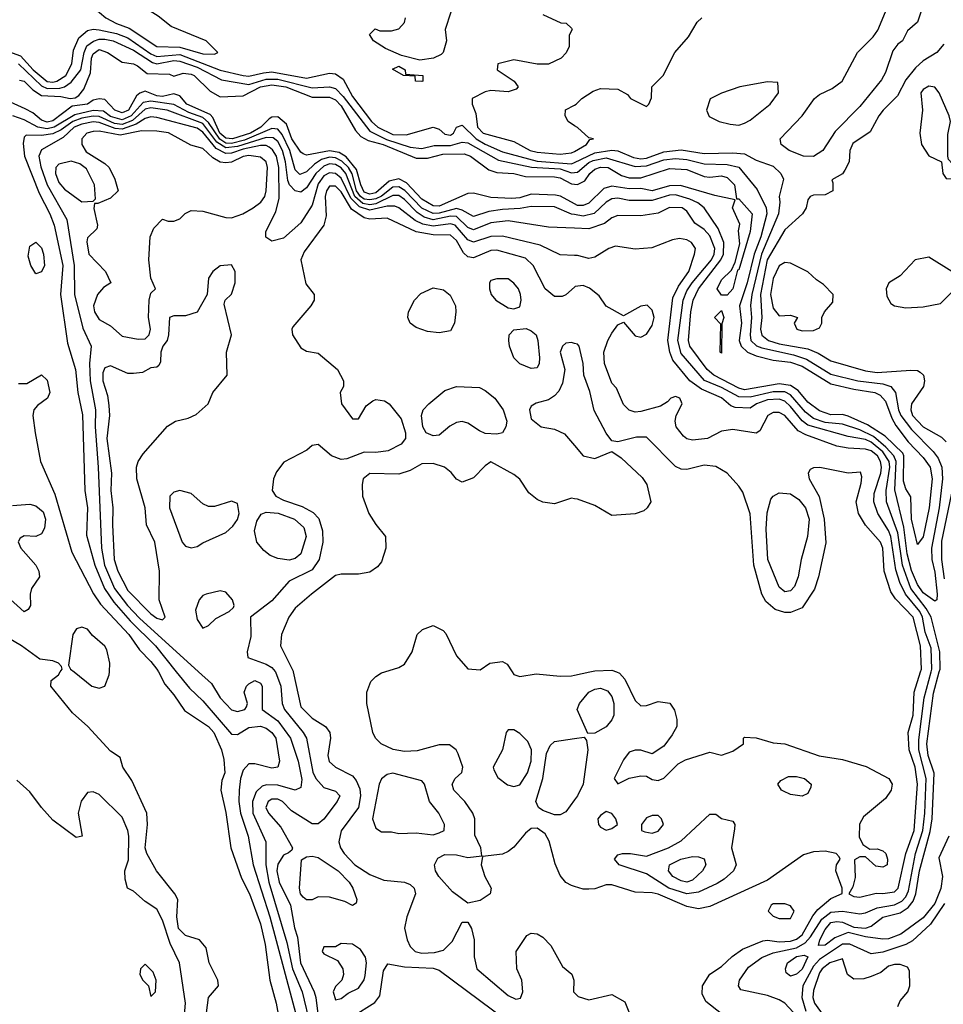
# Model space of a CAD drawing. Header units: inches. Extents: x 2380053 to 2584298, y 380219 to 546618.
# Tile 753 of 788: x 2558074 to 2561280, y 478846 to 482263. Entities that reach past the tile are written whole.
import ezdxf

# ---------------------------------------------------------------- set-up
doc = ezdxf.new("R2010")
doc.units = ezdxf.units.IN
doc.header["$MEASUREMENT"] = 0
for name, color, linetype in [('C5457', 7, 'Continuous'), ('C5458', 7, 'Continuous'), ('C5467', 7, 'Continuous'), ('C5468', 7, 'Continuous')]:
    doc.layers.add(name, color=color, linetype=linetype)

msp = doc.modelspace()

# ---------------------------------------------------------------- linework, layer by layer
at = {"layer": 'C5457', "color": 2}
for points, elevation in [([(2558719.3, 478790), (2558729.5, 478870.5), (2558764, 478910), (2558762.7, 478930), (2558732.3, 478990), (2558722, 479042), (2558698, 479070), (2558650, 479085.6), (2558626, 479110), (2558619.7, 479150), (2558623.7, 479210), (2558613.2, 479230), (2558549.6, 479310), (2558516.2, 479370), (2558509.7, 479390), (2558517.6, 479470), (2558515.6, 479510), (2558463.6, 479623.6), (2558432.3, 479670), (2558422.7, 479702.7), (2558390, 479725.2), (2558311, 479811), (2558257.7, 479857.7), (2558182, 479950), (2558184, 479970), (2558208.7, 479990), (2558215.3, 480000)], 10), ([(2558263.6, 480000), (2558324.7, 479950), (2558350, 479944), (2558370, 479951), (2558385.1, 479990), (2558385.7, 480000)], 10), ([(2558555.7, 480000), (2558578, 479958), (2558610, 479920.5), (2558646.4, 479866.4), (2558730, 479810.3), (2558748.7, 479790), (2558774.9, 479730), (2558783.5, 479696.5), (2558786, 479650), (2558776.3, 479623.7), (2558772.7, 479590), (2558790, 479512), (2558807.7, 479390), (2558844.4, 479284.4), (2558871.7, 479230), (2558910, 479126), (2558926.4, 479053.6), (2558943, 478930), (2558964.4, 478850), (2558981.1, 478761.1)], 10), ([(2558617.8, 480000), (2558663.4, 479943.4), (2558710, 479899.3), (2558810, 479784), (2558830, 479782.8), (2558870, 479807), (2558910, 479811.5), (2558930, 479804.6), (2558950, 479790.3), (2558963.1, 479770), (2558976.4, 479690), (2558970.7, 479670), (2558950, 479665.6), (2558890, 479680.5), (2558870, 479680.7), (2558850, 479659.3), (2558840.9, 479630), (2558836, 479590), (2558835.3, 479550), (2558840.8, 479510), (2558867.4, 479430), (2558884.9, 479330), (2558942.7, 479150), (2559044.7, 478770)], 14), ([(2558695.1, 480000), (2558739.6, 479959.6), (2558770.6, 479910), (2558810, 479868.2), (2558830, 479863), (2558855.3, 479870), (2558861.2, 479878.8), (2558865.2, 479890), (2558853.2, 479930), (2558861.2, 479950), (2558870, 479958.8), (2558890.4, 479970.3), (2558910, 479961), (2558916.3, 479950), (2558916, 479870), (2558970.3, 479830), (2559014, 479770), (2559041.5, 479690), (2559053.1, 479626.9), (2559050, 479599), (2559030.4, 479589.6), (2558970, 479606.6), (2558931.4, 479608.6), (2558916.3, 479603.7), (2558895.6, 479584.4), (2558882.4, 479550), (2558883.9, 479510), (2558928.8, 479410), (2558929.2, 479330), (2558939.3, 479270), (2559001.2, 479061.3), (2559021.4, 478970), (2559055, 478890), (2559083.8, 478770)], 18), ([(2558962.2, 480000), (2558981.3, 479950), (2558984.9, 479890), (2558993.1, 479870), (2559058.7, 479790), (2559070.3, 479770), (2559092.3, 479652.3), (2559102.3, 479630), (2559130, 479599.3), (2559170, 479586), (2559186, 479570), (2559176, 479550), (2559130, 479489.3), (2559110, 479472.7), (2559090, 479472.7), (2559017.6, 479517.6), (2558986, 479550), (2558970, 479558.7), (2558950, 479558.7), (2558936.3, 479550), (2558928.8, 479530), (2558938, 479510), (2558981.3, 479461.3), (2559021, 479390), (2559018.8, 479381.2), (2559007.9, 479372.1), (2558990, 479364.5), (2558970, 479333.2), (2558967.3, 479310), (2558975.3, 479270), (2559014, 479190), (2559028.7, 479111.3), (2559039.2, 479079.2), (2559049.3, 478990), (2559096.1, 478890), (2559102.4, 478870), (2559110, 478804)], 22), ([(2559023.8, 480000), (2559050, 479878.8), (2559090, 479839.3), (2559136, 479810), (2559150.8, 479790), (2559153.4, 479770), (2559143.8, 479710), (2559148.7, 479688.7), (2559171, 479670), (2559230, 479639.3), (2559242.8, 479622.7), (2559254.7, 479594.7), (2559257.8, 479570), (2559250.2, 479529.8), (2559190, 479448.7), (2559182.4, 479410), (2559188, 479390), (2559200.5, 479370), (2559238, 479330), (2559290, 479296.4), (2559337.7, 479277.7), (2559410.3, 479270.3), (2559430, 479262), (2559444, 479250), (2559448, 479230), (2559417.6, 479150), (2559410.5, 479110.5), (2559419.1, 479070), (2559430, 479046.8), (2559446.8, 479030), (2559470, 479024.2), (2559513.6, 479026.4), (2559545.4, 479034.6), (2559575.2, 479064.8), (2559610, 479131.3), (2559630, 479132), (2559642.8, 479110), (2559651.3, 479070), (2559651.2, 479011.1), (2559661, 478970), (2559770, 478877.3), (2559796, 478864), (2559812, 478868), (2559821.2, 478890), (2559817.2, 478930), (2559799.3, 478970), (2559797.2, 479030), (2559834.8, 479085.2), (2559850, 479093.4), (2559870, 479090.6), (2559890, 479079.1), (2559918, 479050), (2559958, 478978), (2559991.3, 478951.3), (2559998, 478930), (2559996, 478890), (2560000, 478886.1)], 26), ([(2560000, 479255.2), (2559990, 479258.4), (2559969.7, 479269.7), (2559950, 479293.2), (2559933.4, 479333.4), (2559912.6, 479412.6), (2559898.4, 479438.4), (2559870, 479457.6), (2559850, 479457), (2559830, 479440.9), (2559790, 479391.8), (2559770, 479376.2), (2559750, 479367.6), (2559681, 479359), (2559676.3, 479330), (2559688.4, 479290), (2559710.7, 479250), (2559706.8, 479230), (2559672.8, 479207.2), (2559630, 479197.2), (2559576.9, 479236.9), (2559529.6, 479289.6), (2559518, 479310), (2559514.5, 479330), (2559525.9, 479354.1), (2559550, 479366.7), (2559590, 479365.7), (2559630, 479356.4), (2559678, 479362), (2559675.1, 479390), (2559653.6, 479433.6), (2559653.6, 479490), (2559647, 479510), (2559619.5, 479550), (2559580.9, 479590), (2559575.1, 479610), (2559586, 479630), (2559609.5, 479650.5), (2559612, 479670), (2559596.1, 479716.1), (2559589.6, 479729.6), (2559566.6, 479746.6), (2559530, 479747), (2559453.7, 479726.3), (2559410, 479723.5), (2559371.2, 479731.2), (2559329.3, 479750), (2559309.7, 479769.7), (2559299.6, 479790), (2559278.7, 479890), (2559279.7, 479930), (2559293.7, 479966.3), (2559310, 479983.8), (2559330, 479996.4), (2559341.3, 480000)], 26), ([(2559784.2, 480000), (2559790, 479991.3), (2559810, 479984), (2559867, 479993), (2559950, 479985.5), (2559990, 479986.4), (2560000, 479988.6)], 26), ([(2560000, 479555.5), (2559970, 479514), (2559950, 479503.7), (2559930, 479503.6), (2559890, 479519.6), (2559875.1, 479530), (2559865.6, 479550), (2559889.7, 479630), (2559903.3, 479716.7), (2559915.3, 479744.7), (2559930, 479758.8), (2560000, 479769)], 22), ([(2558646.6, 478810), (2558649.7, 478850), (2558629.4, 478990.6), (2558597.1, 479057.2), (2558570, 479139), (2558550, 479177.2), (2558510, 479202.7), (2558470, 479239), (2558449, 479250), (2558440.2, 479280.2), (2558439, 479310), (2558451.6, 479348.4), (2558453, 479430), (2558449.5, 479450), (2558430, 479496), (2558350, 479574), (2558330, 479584), (2558310, 479582), (2558288.1, 479551.9), (2558277.3, 479510), (2558291.3, 479430), (2558270, 479425.2), (2558190, 479486), (2558149.6, 479529.6), (2558110, 479584), (2558064.5, 479624.5)], 14), ([(2559230, 478803.8), (2559307.2, 478852.8), (2559323.8, 478876.2), (2559337.2, 478962.8), (2559352.7, 478987.3), (2559410, 478976.9), (2559510, 478971.6), (2559530, 478964.4), (2559764.9, 478790)], 22)]:
    msp.add_lwpolyline(points, dxfattribs=dict(at, elevation=elevation))
for points, elevation in [([(2559790, 479799.3), (2559770, 479799), (2559762.8, 479790), (2559750.4, 479730), (2559718, 479670), (2559719.9, 479659.9), (2559733.8, 479633.8), (2559767.6, 479607.6), (2559790, 479602.4), (2559810, 479608), (2559837.4, 479650), (2559849.7, 479690), (2559851.2, 479730), (2559838.2, 479758.2), (2559810, 479786.6)], 26), ([(2559370, 479649), (2559350, 479644), (2559330, 479628.7), (2559322, 479610), (2559299.1, 479490), (2559310, 479458), (2559330, 479444.7), (2559365.4, 479445.4), (2559390, 479438.8), (2559450, 479442), (2559510, 479434.8), (2559530, 479441), (2559548, 479450), (2559549, 479470), (2559529, 479510), (2559497.2, 479550), (2559479, 479610), (2559470, 479622)], 30), ([(2559230, 479189), (2559202.7, 479202.7), (2559150, 479218), (2559110, 479219.3), (2559090, 479209.4), (2559070, 479209.2), (2559058.6, 479218.6), (2559049.5, 479229.5), (2559045.1, 479250), (2559052.7, 479347.3), (2559070, 479358.8), (2559090, 479360.7), (2559110, 479356.3), (2559179.3, 479310), (2559218, 479270), (2559231, 479249), (2559244.7, 479210), (2559242, 479198)], 22), ([(2559190, 479058), (2559170, 479046), (2559130, 479046), (2559124.7, 479030), (2559130, 479022), (2559178, 478998), (2559196, 478970), (2559198, 478950), (2559192, 478930), (2559170, 478908), (2559162.8, 478890), (2559170, 478862), (2559190, 478866.8), (2559214.8, 478885.2), (2559250, 478902.8), (2559270, 478931.3), (2559274, 478946), (2559278, 478990), (2559275.1, 479010), (2559257.1, 479037.1), (2559230, 479055.1)], 26), ([(2558510, 478986), (2558494, 478970), (2558492, 478950), (2558502, 478930), (2558522, 478910), (2558530, 478874), (2558546, 478890), (2558548, 478930), (2558538, 478958)], 18)]:
    msp.add_lwpolyline(points, close=True, dxfattribs=dict(at, elevation=elevation))
at = {"layer": 'C5458', "color": 2}
for points, elevation in [([(2558270, 482369.2), (2558250, 482369), (2558226.8, 482350), (2558250, 482312), (2558270, 482306), (2558330, 482306.8), (2558373, 482270), (2558410.6, 482250), (2558454.6, 482234.6), (2558550, 482170.4), (2558630, 482168.7), (2558710, 482144.9), (2558750, 482144), (2558762, 482150), (2558721.2, 482190), (2558599.6, 482239.6), (2558555.4, 482275.4), (2558450, 482342.4), (2558410, 482354), (2558345.6, 482345.6)], 18), ([(2559470, 482049.2), (2559448.7, 482050), (2559447.3, 482067.3), (2559406, 482070), (2559368.4, 482091.6), (2559390, 482102), (2559412, 482090), (2559414, 482074), (2559474, 482070), (2559474, 482050)], 14), ([(2558497.3, 481877.4), (2558422.7, 481862.7), (2558350, 481877.2), (2558330, 481876), (2558308, 481870), (2558290.6, 481850), (2558290.7, 481830), (2558305.2, 481805.2), (2558370, 481764.7), (2558384.7, 481750), (2558404.7, 481710), (2558416, 481670), (2558390, 481644), (2558346, 481626), (2558334, 481626), (2558332, 481608), (2558344.7, 481550), (2558342, 481538), (2558310, 481506), (2558307.3, 481492.7), (2558314, 481450), (2558372, 481390), (2558391.3, 481350), (2558365.4, 481334.6), (2558344.7, 481310), (2558330.8, 481270), (2558334, 481250), (2558350, 481222.8), (2558390, 481200.7), (2558430, 481164.9), (2558485.6, 481154.4), (2558510, 481156), (2558524, 481170), (2558528.7, 481190), (2558522, 481230), (2558524, 481290), (2558530, 481314), (2558546, 481330), (2558530, 481366), (2558522.7, 481430), (2558527, 481510), (2558540.2, 481539.8), (2558570, 481571.3), (2558590, 481564.7), (2558610, 481564.7), (2558630, 481572), (2558649.1, 481590.9), (2558670, 481601), (2558710, 481598.8), (2558790, 481577.3), (2558810, 481576.3), (2558848.7, 481590), (2558885.2, 481610), (2558911.8, 481630), (2558925.1, 481650), (2558929.6, 481670), (2558934.7, 481750), (2558929.6, 481770), (2558910, 481786), (2558870, 481792.4), (2558850, 481788.2), (2558810, 481769.6), (2558790, 481766.3), (2558770, 481769.6), (2558744.5, 481784.5), (2558710, 481816.2), (2558667.9, 481827.9), (2558590.7, 481870.7), (2558550, 481876.4)], 22), ([(2558252.7, 481772.7), (2558210, 481762), (2558200.4, 481750), (2558198.8, 481730), (2558210, 481698), (2558230, 481674.9), (2558290, 481631.3), (2558330, 481634), (2558338, 481642), (2558334, 481690), (2558306, 481746), (2558283.7, 481763.7)], 22), ([(2558130, 481382), (2558113.2, 481410), (2558103.3, 481443.3), (2558110, 481478), (2558130, 481491), (2558150, 481471.3), (2558157.1, 481450), (2558160.7, 481410), (2558150, 481388.7)], 10), ([(2558810, 481413.2), (2558770, 481409), (2558744.7, 481390), (2558730, 481366), (2558724.7, 481310), (2558690, 481248.7), (2558650, 481235.3), (2558610, 481235.3), (2558594, 481230), (2558591.3, 481170), (2558586, 481150), (2558571, 481130), (2558564.7, 481110), (2558563.6, 481076.4), (2558556.9, 481063.1), (2558550, 481058), (2558530, 481055.3), (2558500.7, 481039.3), (2558470, 481035.1), (2558450, 481036), (2558390, 481062), (2558370, 481055.1), (2558362.5, 481037.5), (2558363.1, 481010), (2558379.2, 480959.2), (2558384.2, 480924.2), (2558385.7, 480890), (2558377.3, 480810), (2558392.7, 480690), (2558390.3, 480630), (2558397.4, 480570), (2558396, 480510), (2558402.8, 480390), (2558414.6, 480350), (2558450, 480282.4), (2558530, 480201.6), (2558550, 480186.4), (2558570, 480180.7), (2558579.3, 480190), (2558558, 480250), (2558559.7, 480350), (2558543.7, 480450), (2558515.1, 480510), (2558509.4, 480569.4), (2558480.9, 480670), (2558479.3, 480710), (2558486, 480730), (2558503, 480757), (2558587.3, 480852.7), (2558615.3, 480870), (2558659.6, 480880.4), (2558686.8, 480893.2), (2558728.7, 480930), (2558745.2, 480970), (2558795.1, 481030), (2558792.3, 481110), (2558809.3, 481170), (2558784, 481276), (2558788, 481290), (2558810, 481311.3), (2558822.7, 481350), (2558822.7, 481390)], 22), ([(2559770, 481364), (2559730, 481364), (2559710, 481358), (2559704.7, 481350), (2559704.7, 481330), (2559711, 481310), (2559726.8, 481290), (2559770, 481263.8), (2559790, 481260.5), (2559810, 481267.3), (2559815.1, 481290), (2559812, 481310), (2559805.2, 481330), (2559790, 481349)], 26), ([(2559530, 481176.9), (2559490, 481181.3), (2559450, 481195.1), (2559429.6, 481210), (2559421.3, 481230), (2559424.2, 481250), (2559445.1, 481290), (2559467, 481313), (2559510, 481333.4), (2559545.5, 481325.5), (2559567.9, 481307.9), (2559587, 481270), (2559588.6, 481250), (2559583.8, 481210), (2559570, 481183.7)], 22), ([(2559850, 481053.2), (2559830, 481060.9), (2559809.7, 481069.7), (2559789.6, 481090), (2559774, 481130), (2559772, 481150), (2559772.7, 481170), (2559790, 481187.3), (2559831.7, 481191.7), (2559850, 481184), (2559866.8, 481170), (2559873, 481150), (2559878, 481090), (2559877.3, 481070), (2559870, 481055.3)], 22), ([(2559730, 480825.1), (2559690, 480827.8), (2559670, 480836.2), (2559630, 480863.7), (2559610, 480869.3), (2559590, 480865.2), (2559567.3, 480852.7), (2559530, 480821.2), (2559510, 480819.3), (2559485.2, 480830), (2559474, 480850), (2559468.7, 480890), (2559475.3, 480910), (2559494, 480930), (2559550, 480977.1), (2559590, 480990.4), (2559670, 480986.7), (2559690, 480977), (2559723.8, 480950), (2559752.7, 480910), (2559765.5, 480870), (2559762, 480850), (2559750, 480829.4)], 22), ([(2558630.7, 480629.3), (2558610, 480624), (2558596, 480610), (2558594, 480570), (2558638, 480450), (2558650, 480436.3), (2558670, 480430.4), (2558690, 480435.8), (2558710, 480448.5), (2558790, 480484.4), (2558814.6, 480505.4), (2558830.9, 480529.1), (2558836.3, 480550), (2558830, 480584), (2558810, 480592.7), (2558750, 480574), (2558730, 480574.5), (2558710, 480583.7), (2558670, 480619.5)], 22), ([(2559010, 480388.2), (2558970, 480393.3), (2558943.8, 480403.8), (2558921.3, 480421.3), (2558897.6, 480450), (2558889.6, 480490), (2558897.4, 480522.6), (2558913, 480547), (2558930, 480554.9), (2558971.2, 480551.1), (2559027.7, 480530), (2559060.9, 480500.9), (2559068.6, 480470), (2559050.4, 480410), (2559030, 480394)], 18), ([(2558770, 480280.9), (2558722, 480270), (2558710, 480265.2), (2558697.3, 480250), (2558685.2, 480214.8), (2558690, 480182), (2558710, 480151.3), (2558730, 480161), (2558755.1, 480184.9), (2558802, 480210), (2558816.5, 480223.5), (2558819, 480230), (2558813.2, 480250), (2558790, 480277.2)], 22)]:
    msp.add_lwpolyline(points, close=True, dxfattribs=dict(at, elevation=elevation))
for points, elevation in [([(2559570.9, 482289.1), (2559551.3, 482230), (2559556, 482190), (2559544.7, 482150), (2559536.8, 482143.2), (2559510.5, 482129.5), (2559463.2, 482123.2), (2559399.3, 482139.3), (2559344.1, 482164.1), (2559302, 482190), (2559288.4, 482211.6), (2559308, 482232), (2559324.7, 482224.7), (2559365.4, 482225.4), (2559390, 482232), (2559410, 482254), (2559414, 482270)], 14), ([(2559890, 482282), (2559952.7, 482252.7), (2559971.6, 482251.6), (2559990, 482234), (2559992, 482230), (2559982, 482210), (2559982, 482170), (2559971.6, 482148.4), (2559954, 482130), (2559910, 482108.7), (2559870, 482108.7), (2559790, 482124), (2559734, 482110), (2559732, 482090), (2559790.7, 482050.7), (2559804.7, 482030), (2559798, 482022), (2559770, 482013.2), (2559710, 482017.2), (2559690, 482013.2), (2559644.7, 481990), (2559644.7, 481970), (2559658, 481938), (2559663.6, 481890), (2559683, 481870), (2559790, 481841.3), (2559846, 481810), (2559870, 481803.2), (2559950, 481796.5), (2559990, 481800.9), (2560000, 481806.6)], 18), ([(2558019.2, 482159.2), (2558077.8, 482137.8), (2558121.1, 482090), (2558170, 482049.5), (2558190, 482046.5), (2558202.9, 482050), (2558235.1, 482070), (2558256, 482110), (2558261.7, 482158.3), (2558279.5, 482200.5), (2558310, 482226), (2558330, 482230.3), (2558350, 482228.5), (2558410, 482215.5), (2558450, 482200.2), (2558530, 482145.3), (2558550, 482136.3), (2558630, 482142.2), (2558770, 482087.8), (2558850, 482069.4), (2558870, 482067.2), (2558920.4, 482079.6), (2558950, 482082), (2559070, 482060.2), (2559150, 482078), (2559170, 482075.8), (2559197, 482057), (2559230, 481996.5), (2559295.8, 481910), (2559318, 481890), (2559370, 481865.4), (2559415.8, 481864.2), (2559510, 481890.6), (2559530, 481883), (2559550, 481866.3), (2559570, 481862.3), (2559579.7, 481870), (2559590, 481890.6), (2559610, 481897.6), (2559658.2, 481850), (2559690, 481831.7), (2559750, 481805), (2559870, 481772.7), (2559990, 481762.7), (2560000, 481767.6)], 14), ([(2558070, 482110.1), (2558150, 482034.3), (2558170, 482025), (2558213.7, 482026.3), (2558230, 482031), (2558253.5, 482046.5), (2558286.6, 482090), (2558297.7, 482150), (2558307.8, 482172.2), (2558330.5, 482189.5), (2558350, 482196.3), (2558370, 482196.3), (2558398.4, 482190), (2558470, 482157.7), (2558535.2, 482115.2), (2558550.8, 482110.8), (2558610, 482121.4), (2558630, 482120.1), (2558690, 482099.3), (2558774.4, 482054.4), (2558870, 482038.8), (2558930, 482057.3), (2558970, 482057.4), (2559090, 482027.3), (2559150, 482030.2), (2559170, 482024.2), (2559197.1, 481997), (2559290, 481876.8), (2559347.7, 481847.7), (2559430, 481820.6), (2559470, 481816.5), (2559513.2, 481826.8), (2559570, 481827.3), (2559610, 481838.6), (2559630, 481836.2), (2559735.9, 481775.9), (2559851.2, 481751.2), (2559950, 481745.8), (2559990, 481731.8), (2560000, 481732.8)], 10), ([(2558074.1, 482054.1), (2558090.3, 482050), (2558120.4, 482020.4), (2558150, 482000.8), (2558217, 481996.9), (2558249.6, 481990.4), (2558267.5, 481992.5), (2558279.7, 482000.3), (2558297.2, 482022.8), (2558320.4, 482079.6), (2558324.1, 482130), (2558330, 482145.5), (2558350, 482159.5), (2558378.8, 482150), (2558430, 482116.4), (2558470, 482110.3), (2558483.9, 482103.9), (2558516.7, 482076.7), (2558594, 482074), (2558610, 482067.3), (2558642, 482078), (2558670, 482074.9), (2558680.5, 482070), (2558735.3, 482015.2), (2558770, 481995.8), (2558850, 481998.7), (2558910, 482030.1), (2558950, 482037.7), (2558998.4, 482030), (2559090, 481994.2), (2559150, 481994.5), (2559170, 481985.5), (2559190, 481964.9), (2559239.4, 481879.4), (2559258.4, 481858.4), (2559284.2, 481844.2), (2559335.8, 481830), (2559450, 481782.6), (2559490, 481783.5), (2559543.4, 481796.6), (2559617.5, 481797.5), (2559639.3, 481790), (2559702.8, 481742.7), (2559730, 481733.4), (2559789.8, 481730.2), (2559830, 481718.9), (2559930, 481718.5), (2559950, 481714.4), (2559990, 481693.6), (2560000, 481692.5)], 6), ([(2560000, 481624), (2559951.2, 481651.1), (2559934.3, 481654.3), (2559850, 481658), (2559810, 481645.6), (2559782.6, 481642.6), (2559710, 481646.6), (2559650, 481662), (2559630, 481660.7), (2559530, 481616.8), (2559510, 481617.1), (2559470, 481640.7), (2559417.3, 481697.3), (2559390, 481711), (2559356.8, 481703.2), (2559310, 481662.8), (2559290, 481657.9), (2559270, 481664.7), (2559257.9, 481690), (2559243.8, 481743.8), (2559207.1, 481787.1), (2559183, 481803), (2559150, 481808.8), (2559070, 481793), (2559058.5, 481798.5), (2559050, 481803.6), (2559019.1, 481850), (2559000.5, 481900.5), (2558970, 481926.2), (2558950, 481925.4), (2558940.2, 481919.8), (2558911.3, 481890), (2558875.6, 481870), (2558812.7, 481850), (2558790, 481852.5), (2558769, 481870), (2558744.3, 481924.3), (2558735, 481935), (2558654.5, 481970), (2558630, 481999.5), (2558610, 482005.7), (2558570, 481997.3), (2558550, 481999.6), (2558510, 482015.6), (2558491, 482009), (2558480.3, 481999.7), (2558451.6, 481950), (2558430, 481939.8), (2558404.4, 481950), (2558370, 481986.3), (2558350, 481988.4), (2558330, 481984.7), (2558310, 481969.8), (2558256.9, 481963.1), (2558190, 481912.6), (2558170, 481907.5), (2558150, 481914.7), (2558120.4, 481940.4), (2558093.9, 481953.9), (2558030, 481983.6)], 6), ([(2560000, 481587.1), (2559990, 481589), (2559930, 481614.2), (2559850, 481615.5), (2559811.8, 481608.2), (2559750, 481604.4), (2559702.7, 481597.3), (2559650, 481581), (2559610, 481602.5), (2559590, 481607.9), (2559530, 481591.6), (2559510, 481590.5), (2559470, 481609.9), (2559411, 481671), (2559390, 481683.2), (2559370, 481681.9), (2559330, 481651.6), (2559310, 481642.1), (2559290, 481638), (2559270, 481641), (2559257, 481650), (2559243.8, 481670), (2559228.4, 481728.4), (2559215.2, 481750), (2559192.4, 481772.4), (2559170, 481784.5), (2559150, 481786.7), (2559122.2, 481777.8), (2559098, 481762), (2559070, 481735.1), (2559046.8, 481726.8), (2559030, 481742), (2559011.9, 481810), (2558984.9, 481864.9), (2558970, 481883.8), (2558950, 481885.4), (2558855.1, 481844.9), (2558810, 481833.5), (2558790, 481834.9), (2558768.5, 481848.5), (2558730, 481907.1), (2558710, 481924), (2558661.6, 481941.6), (2558610, 481968.6), (2558530, 481981), (2558503.4, 481976.6), (2558460.8, 481930), (2558430, 481916.1), (2558390, 481928), (2558365.6, 481945.6), (2558330, 481948.4), (2558266.4, 481933.6), (2558194.4, 481890), (2558170, 481884.3), (2558136.9, 481890), (2558090, 481915.7), (2558050.3, 481929.7)], 10), ([(2560000, 481539.8), (2559910, 481543.7), (2559770, 481566), (2559710, 481558.2), (2559650, 481534.5), (2559630, 481542), (2559590, 481580.6), (2559570, 481581.6), (2559510, 481568.8), (2559478.3, 481578.3), (2559454.4, 481594.4), (2559410, 481639.3), (2559390, 481653.2), (2559370, 481652.9), (2559310, 481624.5), (2559290, 481621.2), (2559265.7, 481625.7), (2559237.6, 481650), (2559205.9, 481730), (2559190, 481749), (2559170, 481760.9), (2559150, 481763.7), (2559130, 481754.9), (2559102.5, 481730), (2559070, 481679.7), (2559050, 481665.1), (2559030, 481669.4), (2559010.7, 481690.7), (2559005.1, 481705.1), (2558997.5, 481770), (2558987, 481810), (2558970, 481840.4), (2558953.7, 481853.7), (2558930, 481854.1), (2558830, 481823.4), (2558790, 481818.5), (2558758.8, 481838.8), (2558710, 481903.2), (2558586.6, 481950), (2558530, 481958.1), (2558510, 481953.2), (2558466.2, 481913.8), (2558430, 481899.7), (2558403.8, 481903.8), (2558350, 481927.8), (2558330, 481928.9), (2558290, 481921.9), (2558258.4, 481910), (2558218.5, 481881.5), (2558190, 481867.3), (2558150, 481861.2), (2558097.3, 481862.7), (2558090, 481855.3), (2558086.1, 481833.9), (2558091.3, 481790), (2558142, 481662), (2558179, 481590), (2558194.3, 481550), (2558224.4, 481410), (2558215.6, 481310), (2558240.9, 481140.9), (2558268.4, 481050), (2558276, 480970), (2558292.5, 480892.5), (2558300.3, 480630), (2558310.3, 480569.7), (2558306, 480474), (2558334.7, 480370), (2558369.2, 480290), (2558401.7, 480241.7), (2558457.8, 480177.8), (2558545.5, 480090), (2558617.8, 480000)], 14), ([(2560000, 481895.7), (2559978, 481910), (2559968, 481930), (2559968.8, 481951.1), (2560000, 481967)], 18), ([(2560000, 481445.5), (2559950, 481447.6), (2559880.9, 481480.9), (2559750, 481512.6), (2559710, 481510.9), (2559650, 481490.9), (2559630, 481499.8), (2559585.6, 481550), (2559570, 481555.6), (2559510, 481546.5), (2559473.9, 481554), (2559447, 481567), (2559390, 481610.9), (2559376.1, 481616.1), (2559350, 481616.3), (2559290, 481602.5), (2559253.5, 481613.5), (2559223.6, 481643.6), (2559190, 481713.8), (2559170, 481729.8), (2559150, 481732.4), (2559130, 481721.8), (2559110, 481694), (2559090, 481619.3), (2559050, 481558), (2558990, 481505.2), (2558950, 481495.3), (2558929, 481509), (2558929, 481529), (2558963.3, 481596.7), (2558975.4, 481644.6), (2558973.9, 481750), (2558966, 481790), (2558952.1, 481812.1), (2558940.8, 481820.8), (2558930, 481826.6), (2558910, 481826.8), (2558850, 481814.1), (2558810, 481800.4), (2558790, 481799), (2558756.9, 481816.9), (2558710, 481872.7), (2558690, 481887.6), (2558550, 481924.2), (2558530, 481926.4), (2558510, 481920.7), (2558479.1, 481900.9), (2558430, 481883.8), (2558406.2, 481886.2), (2558350, 481906.9), (2558330, 481909.2), (2558290, 481901.5), (2558263.9, 481890), (2558225.1, 481854.9), (2558150, 481811.8), (2558141.1, 481790), (2558147.3, 481752.7), (2558170.2, 481690), (2558238.5, 481570), (2558263.8, 481410), (2558264.7, 481310), (2558293.1, 481193.1), (2558323.1, 481130), (2558316.9, 481070), (2558318.8, 481010), (2558337.2, 480910), (2558336.5, 480850), (2558347.2, 480710), (2558358.9, 480430), (2558368.6, 480370), (2558403.5, 480290), (2558448.4, 480230), (2558490, 480186.2), (2558695.1, 480000)], 18), ([(2560000, 481335.2), (2559970, 481309), (2559956.8, 481303.2), (2559930, 481302.7), (2559898, 481330), (2559857, 481410), (2559830, 481435.6), (2559730, 481464), (2559710, 481462.6), (2559650, 481437.4), (2559630, 481440.5), (2559614.9, 481454.9), (2559590, 481497.6), (2559570, 481516), (2559510, 481516.8), (2559450, 481527.6), (2559350, 481575.1), (2559290, 481571.8), (2559270, 481576.1), (2559225.8, 481605.8), (2559190, 481666.3), (2559170, 481686.3), (2559150, 481685.6), (2559139.6, 481670), (2559134.3, 481650), (2559137.7, 481582.3), (2559130.5, 481550), (2559062.3, 481457.7), (2559050.5, 481430), (2559067.3, 481347.3), (2559096, 481310), (2559096, 481290), (2559084.7, 481270), (2559022.5, 481197.5), (2559018.8, 481190), (2559020.7, 481170), (2559050, 481124.9), (2559070, 481113.4), (2559110, 481106), (2559178, 481050), (2559198, 481010), (2559198, 480990), (2559186.8, 480970), (2559191, 480930), (2559230, 480878), (2559250, 480878), (2559277, 480923), (2559299.5, 480940.5), (2559310, 480944.9), (2559341.1, 480941.1), (2559357.3, 480930), (2559398, 480878), (2559414, 480830), (2559414, 480810), (2559398.8, 480790), (2559352.9, 480767.1), (2559310, 480761.3), (2559270, 480762.9), (2559210, 480739.5), (2559190, 480737), (2559157.2, 480750), (2559110, 480789.2), (2559090, 480785.2), (2559071, 480770), (2558991.7, 480728.3), (2558965.4, 480694.6), (2558955.3, 480670), (2558950.4, 480630), (2558963.8, 480610), (2558990, 480596), (2559054.5, 480574.5), (2559092.8, 480552.8), (2559112.1, 480532.1), (2559125.3, 480490), (2559126.3, 480450), (2559113.7, 480390), (2559090, 480354), (2559010, 480315.1), (2558950, 480246.6), (2558876, 480190), (2558876.7, 480123.3), (2558864, 480070), (2558866.8, 480050), (2558930, 480027.2), (2558950, 480015.3), (2558961.6, 480001.6), (2558962.2, 480000)], 22), ([(2560000, 481139.9), (2559990, 481142.7), (2559970, 481141.2), (2559958.8, 481130), (2559950.7, 481110), (2559966.4, 481050), (2559958.3, 481001.7), (2559945.3, 480974.7), (2559930, 480958), (2559910, 480943.7), (2559867.3, 480932.7), (2559850, 480922), (2559844, 480910), (2559850, 480878), (2559884.7, 480850), (2559930, 480843), (2559965.7, 480825.7), (2560000, 480785.8)], 26), ([(2558070, 481000.5), (2558099.1, 481000.9), (2558150, 481030.8), (2558170, 481012), (2558178.8, 480970), (2558170.8, 480950), (2558135.9, 480924.1), (2558124, 480910), (2558120.5, 480890), (2558128.2, 480830), (2558146.7, 480730), (2558196.7, 480616.7), (2558255.6, 480415.6), (2558331.2, 480271.2), (2558355.3, 480235.3), (2558453.4, 480130), (2558490, 480076.3), (2558530, 480036.3), (2558550.4, 480010), (2558555.7, 480000)], 10), ([(2560000, 480601), (2559990, 480602.7), (2559930, 480583.7), (2559890, 480589.4), (2559870, 480598), (2559841, 480621), (2559810, 480669), (2559790, 480685.2), (2559710, 480728.7), (2559690, 480715.3), (2559650, 480674), (2559610, 480659), (2559590, 480668.7), (2559571.7, 480691.7), (2559548.7, 480710), (2559510, 480723.7), (2559470, 480722.7), (2559430, 480699.3), (2559390, 480686), (2559290, 480689), (2559266.8, 480670), (2559262.8, 480650), (2559264, 480610), (2559286, 480550), (2559310, 480511.3), (2559344, 480470), (2559345.5, 480430), (2559330, 480382), (2559315.9, 480364.1), (2559290, 480346), (2559250, 480339.3), (2559190, 480339.5), (2559170, 480335.1), (2559087.7, 480270), (2559030, 480220.9), (2559008, 480190), (2558983, 480130), (2558979.1, 480090), (2559023.1, 480003.1), (2559023.8, 480000)], 26), ([(2558050, 480578), (2558110, 480582), (2558130, 480576.3), (2558155.4, 480555.4), (2558163.8, 480530), (2558160.9, 480499.1), (2558150, 480479.3), (2558130, 480469.5), (2558090, 480472.3), (2558076.3, 480463.7), (2558068.7, 480451.3), (2558078, 480430), (2558130.6, 480370), (2558140.7, 480350), (2558142.8, 480330), (2558116, 480290), (2558111.3, 480270), (2558112, 480230), (2558103.6, 480216.4), (2558090, 480209), (2558030, 480262.7)], 6), ([(2558215.3, 480000), (2558222, 480010), (2558219, 480019), (2558208.7, 480030), (2558190, 480038), (2558144.1, 480044.1), (2558081.2, 480090), (2558023.6, 480123.6), (2558005.2, 480150), (2557985.2, 480210), (2557943.2, 480263.2), (2557930, 480275.3), (2557910, 480282), (2557886.8, 480273.2), (2557880.7, 480259.3), (2557864.1, 480195.9), (2557850.7, 480110), (2557854, 480070), (2557874, 480010), (2557872.4, 480000)], 10), ([(2558385.7, 480000), (2558387.6, 480030), (2558376.9, 480076.9), (2558370, 480089), (2558326.6, 480126.6), (2558310, 480148.7), (2558290, 480155.1), (2558272, 480150), (2558258.8, 480130), (2558243.6, 480023.6), (2558251.3, 480010), (2558263.6, 480000)], 10), ([(2559341.3, 480000), (2559390, 480015.5), (2559410, 480027.3), (2559437, 480070), (2559454, 480130), (2559472.5, 480147.5), (2559510, 480161), (2559544, 480144), (2559553.7, 480133.7), (2559590, 480056), (2559630, 480010.8), (2559672.3, 480007.7), (2559706, 480030), (2559750, 480036), (2559766.4, 480026.4), (2559784.2, 480000)], 26)]:
    msp.add_lwpolyline(points, dxfattribs=dict(at, elevation=elevation))
at = {"layer": 'C5467', "color": 2}
for points, elevation in [([(2560000, 479988.6), (2560053, 480000)], 26), ([(2560145.2, 480000), (2560155.8, 479995.8), (2560175.1, 479975.1), (2560210, 479901), (2560230, 479882.8), (2560250, 479884), (2560290, 479897.3), (2560331.3, 479891.3), (2560347.3, 479867.3), (2560354.8, 479834.8), (2560354.8, 479810), (2560338.8, 479781.2), (2560310, 479742), (2560270, 479715.3), (2560230, 479729), (2560210, 479729), (2560190, 479721.2), (2560170, 479695.3), (2560138, 479630), (2560150, 479612), (2560189.3, 479630.7), (2560230, 479638.8), (2560250, 479638), (2560270, 479626.8), (2560290, 479622.8), (2560310, 479631.3), (2560359.5, 479680.5), (2560385.6, 479694.4), (2560470, 479721), (2560510, 479711.3), (2560550, 479724.7), (2560586, 479750), (2560586, 479770), (2560590, 479774), (2560630, 479771.3), (2560690, 479754), (2560730, 479750.4), (2560848.8, 479708.8), (2560930, 479696.4), (2561012, 479672), (2561090.4, 479630.4), (2561102.8, 479610), (2561098.8, 479590), (2561079.3, 479560.7), (2561002.9, 479497.1), (2560988.6, 479471.4), (2560988, 479428), (2561000.7, 479400.7), (2561024.7, 479384.7), (2561050, 479386), (2561070, 479378.8), (2561081, 479370), (2561086.8, 479350), (2561084.7, 479330), (2561070, 479322.7), (2561045.6, 479325.6), (2561010, 479358), (2560990, 479358), (2560971.6, 479348.4), (2560973.7, 479286.3), (2560966, 479254), (2560952, 479230), (2560970, 479221), (2560990, 479218.8), (2561047.3, 479232.7), (2561070.5, 479230.5), (2561110, 479237.1), (2561122.9, 479250), (2561149.6, 479370), (2561178.4, 479450), (2561190.7, 479610), (2561182.2, 479670), (2561161.5, 479730), (2561158, 479790), (2561175.1, 479850), (2561178.9, 479930), (2561200.9, 480000)], 26), ([(2560759.2, 478819.2), (2560729.9, 478849.9), (2560710, 478862.3), (2560670, 478877.1), (2560577.2, 478897.2), (2560569.3, 478910), (2560572.3, 478930), (2560604.1, 478975.9), (2560650, 479008.7), (2560690, 479024.6), (2560770, 479043), (2560800.5, 479059.5), (2560819.6, 479080.5), (2560858.2, 479141.8), (2560890, 479165.8), (2560930, 479170.2), (2560990, 479160.7), (2561010, 479163.6), (2561050, 479180.7), (2561110, 479192), (2561135.5, 479204.5), (2561150, 479219), (2561159.5, 479240.5), (2561183.4, 479370), (2561208.5, 479450), (2561216.3, 479510), (2561220.5, 479630), (2561195.4, 479730), (2561195.2, 479764.8), (2561214.1, 479910), (2561237.6, 480000)], 22), ([(2561298.6, 479430), (2561265, 479355), (2561277.1, 479290), (2561271.7, 479248.3), (2561250, 479196.3), (2561210, 479146.6), (2561132.4, 479090), (2561090, 479074.2), (2561070, 479072.6), (2561010, 479080.7), (2560950, 479095.1), (2560903.2, 479076.8), (2560870, 479052), (2560847, 479050), (2560852, 479070), (2560870, 479105.5), (2560890, 479130.2), (2560910, 479134.2), (2560930, 479131.3), (2560970, 479113.7), (2561010, 479110.3), (2561030, 479117.1), (2561070, 479148.9), (2561130, 479164), (2561157.6, 479182.4), (2561175.2, 479204.8), (2561184.9, 479230), (2561196.8, 479310), (2561233.9, 479446.1), (2561241.3, 479490), (2561248.3, 479648.3), (2561227.7, 479710), (2561222.9, 479750), (2561246.3, 479926.3), (2561265.8, 480000)], 18), ([(2560000, 479769), (2560034, 479774), (2560042, 479762), (2560046.8, 479730), (2560030.5, 479610), (2560010.5, 479570), (2560000, 479555.5)], 22), ([(2560510, 478813.6), (2560456.2, 478856.2), (2560442.7, 478882.7), (2560444, 478910), (2560469.3, 478950.7), (2560510, 478977.3), (2560547.1, 479012.9), (2560582.7, 479037.3), (2560653.2, 479066.8), (2560670, 479069.1), (2560710, 479063), (2560750, 479065.5), (2560770, 479072.4), (2560790, 479088), (2560827, 479153.1), (2560844.7, 479175.3), (2560890, 479213.4), (2560928.8, 479231.1), (2560929.2, 479250), (2560907, 479310), (2560909.4, 479330.6), (2560922, 479350), (2560918, 479358), (2560908, 479370), (2560870, 479378), (2560830, 479376), (2560794.4, 479365.6), (2560670, 479277.6), (2560470, 479185.6), (2560430, 479177.4), (2560390, 479185.4), (2560290, 479228.6), (2560270, 479233.3), (2560210, 479235.1), (2560130, 479261.6), (2560110, 479260.7), (2560070, 479247.3), (2560050, 479245.6), (2560030, 479245.6), (2560000, 479255.2)], 26), ([(2561283.6, 479196.5), (2561235.9, 479124.1), (2561172.7, 479067.3), (2561150, 479054.2), (2561070, 479027.3), (2561030, 479021.3), (2560955.7, 479055.7), (2560930, 479055.2), (2560850, 479001.5), (2560830, 478979.2), (2560793, 478910), (2560789.1, 478870), (2560802.8, 478822.7)], 22), ([(2561121.7, 478838.3), (2561130, 478858.8), (2561157.2, 478890), (2561163.7, 478910), (2561162.7, 478962.7), (2561155.9, 478975.9), (2561130, 478985.1), (2561110, 478985.1), (2561090, 478978.4), (2561062.9, 478957.1), (2561030, 478942.9), (2561004.7, 478935.3), (2560970, 478934), (2560947.6, 478950), (2560930, 479004), (2560886.7, 478990), (2560859.6, 478970), (2560850, 478955.1), (2560830, 478894), (2560827.2, 478870), (2560832.9, 478850), (2560865.6, 478805.6)], 26), ([(2560000, 478886.1), (2560013.2, 478873.2), (2560050, 478862.4), (2560130, 478881), (2560174.8, 478854.8), (2560241, 478690)], 26)]:
    msp.add_lwpolyline(points, dxfattribs=dict(at, elevation=elevation))
for points, elevation in [([(2560046, 479786), (2560009, 479870), (2560017.2, 479890), (2560049.4, 479930), (2560070, 479940.5), (2560090, 479943.8), (2560114.3, 479934.3), (2560130, 479914.8), (2560137, 479890), (2560136.4, 479850), (2560130, 479834), (2560110, 479809), (2560070, 479788)], 22), ([(2560790, 479569.3), (2560750, 479574), (2560725.6, 479585.6), (2560718, 479590), (2560706, 479610), (2560716.4, 479623.6), (2560742.7, 479637.3), (2560770, 479637.3), (2560798, 479630), (2560821, 479610), (2560819.8, 479600.2), (2560810, 479578)], 22), ([(2560110, 479515.3), (2560090, 479502), (2560081, 479490), (2560082.8, 479470), (2560090, 479461), (2560110, 479451), (2560130, 479456), (2560148.7, 479470), (2560144, 479490), (2560130, 479508.7)], 26), ([(2560390, 479229.8), (2560327.8, 479250), (2560250, 479299.5), (2560155.3, 479330), (2560139, 479350), (2560150, 479364.7), (2560166, 479370), (2560194, 479370), (2560250, 479360.5), (2560326.6, 479390), (2560370, 479414), (2560470, 479506), (2560490, 479506), (2560510, 479491.3), (2560550, 479482), (2560556, 479470), (2560555.3, 479455.3), (2560544.4, 479390), (2560561, 479330), (2560551.3, 479310), (2560519.3, 479280.7), (2560494.8, 479265.2), (2560430, 479235.6)], 22), ([(2560290, 479502), (2560270, 479502), (2560250, 479494), (2560232, 479470), (2560232, 479450), (2560244.5, 479444.5), (2560270, 479440.7), (2560290, 479447.7), (2560308.7, 479470), (2560302, 479490)], 26), ([(2560390, 479269.8), (2560370, 479274.7), (2560340.7, 479290), (2560326, 479310), (2560329.6, 479330), (2560369, 479350), (2560410, 479359.1), (2560430, 479358.8), (2560450, 479351), (2560456.3, 479330), (2560444, 479310), (2560410, 479277.6)], 18), ([(2560730, 479195.3), (2560690, 479195.3), (2560682, 479190), (2560672, 479170), (2560690, 479152), (2560710, 479144.7), (2560750, 479144.7), (2560762, 479170), (2560750, 479188)], 30), ([(2560750, 478943.7), (2560735.1, 478955.1), (2560732, 478970), (2560739.6, 478990), (2560770, 479012.8), (2560797.3, 479017.3), (2560810, 479010.8), (2560790, 478968.3), (2560770, 478951.5)], 18)]:
    msp.add_lwpolyline(points, close=True, dxfattribs=dict(at, elevation=elevation))
at = {"layer": 'C5468', "color": 2}
for points, elevation in [([(2561208.4, 482310), (2561190, 482255.3), (2561155.3, 482224.7), (2561138, 482190), (2561122, 482178), (2561104.5, 482155.5), (2561079.9, 482080.1), (2561065.1, 482054.9), (2560990, 481962.7), (2560904.9, 481875.1), (2560862, 481810), (2560830, 481788.2), (2560795.3, 481790), (2560745.2, 481810), (2560717.2, 481830), (2560714, 481850), (2560789.6, 481930.4), (2560833.2, 481990), (2560850, 482004), (2560894.8, 482025.2), (2560929.4, 482050.6), (2560982.7, 482150), (2561036.5, 482203.5), (2561052.9, 482227.1), (2561123.1, 482396.9)], 14), ([(2560000, 481967), (2560006, 481970), (2560026, 481990), (2560064.7, 482015.3), (2560090, 482024.7), (2560150, 482022), (2560183.6, 482003.6), (2560194, 481990), (2560250, 481962), (2560258, 481970), (2560267.3, 481992.7), (2560268, 482030), (2560308, 482070), (2560348, 482150), (2560395.5, 482204.5), (2560425.2, 482254.8), (2560442, 482270)], 18), ([(2561281.4, 482178.6), (2561258, 482150), (2561210, 482120.7), (2561183, 482097), (2561150, 482055.1), (2561121.2, 481998.8), (2561070.7, 481950), (2561056.3, 481930), (2561025.8, 481874.2), (2560966.1, 481833.9), (2560955.5, 481810), (2560953, 481770), (2560938.3, 481741.7), (2560930, 481729), (2560892.7, 481707.3), (2560896.9, 481696.9), (2560896, 481670), (2560870, 481656), (2560830, 481655.1), (2560818, 481650), (2560810, 481638), (2560804, 481610), (2560790.7, 481590), (2560730, 481534), (2560668.8, 481430), (2560645.7, 481310), (2560650.2, 481230), (2560645.8, 481190), (2560650, 481168.8), (2560673, 481150), (2560710, 481138.9), (2560810, 481120.7), (2560846.1, 481106.1), (2560890, 481079.5), (2561010, 481044.4), (2561050, 481039.6), (2561167.1, 481047.1), (2561190, 481046), (2561199.8, 481039.8), (2561210.8, 481030), (2561214.8, 481010), (2561210.8, 480990), (2561169.2, 480930.8), (2561166.9, 480910), (2561172.8, 480890), (2561210, 480850.3), (2561274.1, 480814.1), (2561290, 480798)], 18), ([(2560000, 481806.6), (2560041.2, 481830), (2560052.7, 481847.3), (2560066, 481850), (2560050, 481854), (2560010, 481889.2), (2560000, 481895.7)], 18), ([(2560000, 481767.6), (2560070, 481801.7), (2560130, 481811.2), (2560150, 481808.3), (2560205.3, 481785.3), (2560230, 481780.5), (2560250, 481783), (2560310, 481804.4), (2560370, 481811.3), (2560450, 481799.1), (2560550, 481801.8), (2560590, 481797.7), (2560630, 481775.8), (2560690, 481754.9), (2560716.3, 481730), (2560724.9, 481710), (2560710.7, 481650), (2560713, 481630), (2560707.9, 481590), (2560648.9, 481450), (2560615.5, 481310), (2560611.2, 481271.1), (2560614.7, 481230), (2560609.2, 481170), (2560611.6, 481150), (2560631.6, 481131.6), (2560650, 481124.3), (2560760.4, 481100.4), (2560805.6, 481085.6), (2560890, 481033.8), (2560982.8, 481010), (2561070, 480999.7), (2561098, 480990), (2561113.7, 480970), (2561125, 480910), (2561132.9, 480890), (2561170, 480840.8), (2561244.9, 480764.9), (2561261.8, 480741.8), (2561275.2, 480710), (2561277.1, 480670), (2561265.7, 480570), (2561239, 480430), (2561240.2, 480390), (2561250, 480346), (2561258.7, 480270), (2561257.3, 480250), (2561250, 480245.1), (2561210, 480274), (2561190, 480303), (2561170, 480351.8), (2561154.9, 480410), (2561142.9, 480502.9), (2561112, 480632), (2561116.8, 480730), (2561107.9, 480750), (2561080.2, 480780.2), (2561037.3, 480817.3), (2560990, 480840.2), (2560930, 480859.4), (2560870, 480865.2), (2560830, 480879), (2560801.6, 480901.6), (2560750, 480962), (2560730, 480972.5), (2560690, 480972.1), (2560610, 480953.1), (2560570, 480954.3), (2560510, 480987.6), (2560451.7, 481011.7), (2560370, 481105.1), (2560358.2, 481150), (2560377.3, 481290), (2560390, 481322), (2560408.1, 481350), (2560475, 481430), (2560485, 481450), (2560486.8, 481470), (2560470, 481513), (2560450, 481535.1), (2560417.7, 481557.7), (2560390, 481599.5), (2560373.2, 481610), (2560330, 481611.3), (2560290, 481591.6), (2560230, 481582.7), (2560150, 481583.7), (2560130, 481576), (2560104.2, 481555.8), (2560050, 481537.6), (2560000, 481539.8)], 14), ([(2560000, 481732.8), (2560010, 481733.8), (2560050, 481767.8), (2560065, 481775), (2560110, 481783.7), (2560210, 481753.7), (2560250, 481756.4), (2560310, 481777.6), (2560350, 481782.1), (2560390, 481778.8), (2560450, 481763.2), (2560530, 481761.5), (2560570, 481752), (2560634, 481674), (2560665.4, 481610), (2560667.5, 481590), (2560647.1, 481510), (2560623.9, 481450), (2560599.8, 481350), (2560572.8, 481270), (2560579.3, 481210), (2560571.2, 481150), (2560578, 481130), (2560600.3, 481110), (2560630, 481097.4), (2560690, 481082.3), (2560750, 481075.1), (2560790, 481061.4), (2560890, 481000.2), (2560970, 480981), (2561042.8, 480970), (2561060.9, 480960.9), (2561079.3, 480939.3), (2561100.8, 480880.8), (2561115.2, 480855.2), (2561158.4, 480798.4), (2561210, 480744.4), (2561233.8, 480710), (2561240.8, 480670), (2561231.2, 480570), (2561210, 480469), (2561190, 480442), (2561169.8, 480530), (2561167.2, 480607.2), (2561150, 480635.1), (2561142.3, 480662.3), (2561143.1, 480750), (2561139.3, 480759.3), (2561077.6, 480817.6), (2561017.1, 480857.1), (2560950, 480888), (2560930, 480892.8), (2560890, 480891.8), (2560850, 480905.6), (2560810, 480936), (2560776.2, 480976.2), (2560750, 480994), (2560710, 480999.5), (2560590, 480979.4), (2560570, 480985), (2560483, 481030), (2560460.4, 481050), (2560400.4, 481130), (2560396, 481150), (2560403.7, 481250), (2560412.2, 481290), (2560430.8, 481330), (2560508.2, 481430), (2560516.8, 481450), (2560518.4, 481490), (2560498.9, 481538.9), (2560449.7, 481610), (2560427.8, 481627.8), (2560400.8, 481640.8), (2560350, 481656), (2560330, 481654.3), (2560270, 481636), (2560190, 481635.9), (2560150, 481644.1), (2560130, 481641.4), (2560109.5, 481630.5), (2560068.7, 481591.3), (2560030, 481581.4), (2560000, 481587.1)], 10), ([(2560000, 481692.5), (2560010, 481691.4), (2560036, 481704.1), (2560053.3, 481730), (2560070, 481745.3), (2560090, 481752), (2560116.3, 481750), (2560163, 481723), (2560190, 481714.6), (2560230, 481714.9), (2560330, 481746.7), (2560390, 481743.7), (2560450, 481719.5), (2560470, 481717), (2560510, 481721.3), (2560530, 481715.3), (2560554.9, 481690), (2560562, 481642), (2560570, 481642), (2560616.3, 481590), (2560610, 481528), (2560570, 481395.3), (2560565.4, 481394.6), (2560550, 481329.3), (2560530, 481308), (2560510, 481308), (2560495.3, 481330), (2560510, 481361), (2560545.4, 481394.6), (2560558, 481422), (2560574, 481486), (2560569.5, 481530.5), (2560574, 481554), (2560548.7, 481610), (2560558, 481638), (2560487.1, 481652.9), (2560368.1, 481688.1), (2560330, 481687.1), (2560270, 481669.8), (2560230, 481677.6), (2560190, 481676.2), (2560130, 481685.7), (2560102.2, 481677.8), (2560050, 481626.9), (2560030, 481619.1), (2560010, 481618.5), (2560000, 481624)], 6), ([(2561265.8, 480000), (2561268.5, 480010), (2561268.4, 480070), (2561237.8, 480190), (2561220.1, 480220.1), (2561167, 480290), (2561138.6, 480370), (2561122.2, 480482.2), (2561082.4, 480590), (2561081.1, 480630), (2561093.9, 480710), (2561091.8, 480730), (2561070, 480763.2), (2561030, 480797.4), (2561010, 480806.3), (2560950, 480816.8), (2560810, 480855.9), (2560790, 480870.8), (2560750, 480921.5), (2560730, 480939.8), (2560710, 480947.1), (2560670, 480944.8), (2560632.2, 480930), (2560610, 480914.8), (2560557.2, 480917.3), (2560543.1, 480923.1), (2560510, 480950.9), (2560440.8, 480980.8), (2560399.7, 481010), (2560341.4, 481081.4), (2560330.7, 481110), (2560323.8, 481150), (2560341.2, 481298.8), (2560361.3, 481338.7), (2560396.4, 481390), (2560417, 481450), (2560419.5, 481470), (2560406, 481490), (2560390, 481499.6), (2560363.9, 481503.9), (2560340.3, 481499.8), (2560268.4, 481471.6), (2560210, 481466.6), (2560142.3, 481477.7), (2560118.8, 481470), (2560070, 481439.5), (2560050, 481434.5), (2560010, 481445.1), (2560000, 481445.5)], 18), ([(2561237.6, 480000), (2561240.2, 480010), (2561237.7, 480082.3), (2561217.4, 480137.4), (2561207.2, 480190), (2561198.1, 480210), (2561148.8, 480270), (2561128.9, 480310), (2561114.8, 480354.8), (2561098.3, 480470), (2561090, 480491.3), (2561053.3, 480550), (2561038.7, 480590), (2561040.5, 480619.5), (2561062.9, 480690), (2561066, 480710), (2561062.2, 480730), (2561051.5, 480750), (2561030, 480767.7), (2561010, 480773.6), (2560950, 480776.1), (2560910, 480783.1), (2560802.8, 480822.8), (2560776.6, 480836.6), (2560730, 480889.5), (2560710, 480900.5), (2560690, 480900.7), (2560670.8, 480890), (2560643.5, 480836.5), (2560630, 480829), (2560550, 480840.9), (2560510, 480835.1), (2560462, 480810), (2560410, 480803.7), (2560390, 480809.3), (2560378, 480818), (2560352.7, 480850), (2560349.2, 480870), (2560352.7, 480890), (2560374, 480930), (2560366, 480950), (2560350, 480955.3), (2560334, 480950), (2560322.8, 480937.2), (2560298, 480922), (2560230, 480904), (2560210, 480902), (2560190, 480908.7), (2560170, 480928), (2560145.2, 480985.2), (2560130, 481002), (2560103.6, 481070), (2560101.6, 481110), (2560115.1, 481150), (2560130, 481176), (2560150, 481204.7), (2560170, 481214), (2560210, 481166), (2560230, 481162), (2560250, 481172), (2560270, 481202), (2560276, 481230), (2560270, 481255.3), (2560252.5, 481272.5), (2560230, 481269.2), (2560170, 481235.3), (2560110, 481269.3), (2560085.1, 481305.1), (2560051.8, 481331.8), (2560030, 481341.2), (2560002.5, 481337.5), (2560000, 481335.2)], 22), ([(2561200.9, 480000), (2561204, 480010), (2561200.9, 480090), (2561175.1, 480190), (2561113.5, 480253.5), (2561098, 480278), (2561074.7, 480350), (2561069.7, 480429.7), (2561062.4, 480450), (2561009.7, 480509.7), (2560985.6, 480550), (2560977, 480590), (2560995.1, 480655.1), (2560997.2, 480677.2), (2560992.7, 480692.7), (2560950, 480689.3), (2560851, 480709), (2560830, 480708.7), (2560818, 480702), (2560811.3, 480690), (2560814.8, 480670), (2560848.9, 480608.9), (2560866.3, 480530), (2560871.7, 480448.3), (2560847, 480330), (2560832.6, 480287.4), (2560790, 480222.9), (2560750, 480206), (2560730, 480206), (2560696.4, 480216.4), (2560663.9, 480243.9), (2560649.6, 480270), (2560622, 480370), (2560610, 480548.7), (2560583.9, 480623.9), (2560570, 480645.2), (2560529.6, 480689.6), (2560490, 480712.7), (2560450, 480717), (2560390, 480702.7), (2560370, 480703.7), (2560350, 480712.7), (2560250, 480814.5), (2560214.8, 480814.8), (2560150, 480799), (2560130, 480802), (2560110, 480828.7), (2560067.7, 480907.7), (2560052.9, 480972.9), (2560031.8, 481030), (2560029.5, 481070), (2560016, 481130), (2560010, 481137.2), (2560000, 481139.9)], 26), ([(2560000, 480785.8), (2560030.4, 480750.4), (2560070, 480740.5), (2560130, 480764.7), (2560162.5, 480742.5), (2560234.6, 480674.6), (2560251, 480650), (2560264.7, 480590), (2560252, 480570), (2560241, 480559), (2560210, 480549), (2560130, 480542.7), (2560070, 480578), (2560010, 480599.3), (2560000, 480601)], 26), ([(2561319, 480670), (2561273.5, 480453.5), (2561274, 480390), (2561282.9, 480322.8)], 18), ([(2560053, 480000), (2560070, 480003.7), (2560130, 480006), (2560145.2, 480000)], 26)]:
    msp.add_lwpolyline(points, dxfattribs=dict(at, elevation=elevation))
for points, elevation in [([(2560670, 482048), (2560574, 482030), (2560510, 482008.7), (2560471.2, 481988.9), (2560458, 481950), (2560467.5, 481927.5), (2560502, 481910), (2560540.5, 481900.5), (2560570, 481897.3), (2560590, 481904), (2560610, 481914.8), (2560679, 481970), (2560708, 482010), (2560706, 482046)], 18), ([(2561230, 482032.3), (2561210, 482021.2), (2561202, 482010), (2561208, 481950), (2561198.4, 481870), (2561203.8, 481830), (2561230, 481790.8), (2561274, 481770), (2561278, 481730), (2561290, 481712), (2561310, 481711.3), (2561324, 481730), (2561324, 481750), (2561298, 481778), (2561295.3, 481790), (2561295.5, 481864.5), (2561304.5, 481910), (2561300.7, 481930), (2561266, 482010), (2561250, 482029.2)], 22), ([(2561230, 481439.3), (2561182, 481430), (2561130, 481374), (2561091.3, 481350), (2561082, 481330), (2561083.6, 481303.6), (2561098, 481278), (2561110.9, 481270.9), (2561150, 481264), (2561210, 481266.8), (2561270, 481278), (2561310, 481318), (2561325.2, 481350), (2561324, 481370), (2561309.4, 481389.4)], 22), ([(2560730, 481421.2), (2560710, 481409.2), (2560690, 481365.2), (2560679.7, 481310), (2560690, 481262.8), (2560710, 481236), (2560750, 481238), (2560774, 481230), (2560762, 481210), (2560772, 481190), (2560790, 481184), (2560830, 481184.7), (2560850, 481194), (2560858, 481210), (2560858, 481230), (2560868, 481250), (2560896.4, 481283.6), (2560898, 481310), (2560864.7, 481344.7), (2560840.2, 481360.2), (2560810, 481389), (2560750, 481419)], 22), ([(2560510, 481106), (2560506, 481110), (2560507.3, 481207.3), (2560486, 481230), (2560510, 481254), (2560518, 481230), (2560511.6, 481208.4)], 6), ([(2560730, 480278), (2560710, 480294), (2560671.2, 480390), (2560664.6, 480495.4), (2560668.2, 480551.8), (2560680.8, 480599.2), (2560689.7, 480610.3), (2560710, 480621.6), (2560750, 480617.6), (2560778.9, 480598.9), (2560802, 480570), (2560814.3, 480530), (2560808.6, 480470), (2560786.4, 480390), (2560776.4, 480330), (2560763.4, 480296.6), (2560750, 480280.9)], 22)]:
    msp.add_lwpolyline(points, close=True, dxfattribs=dict(at, elevation=elevation))

doc.saveas('drawing.dxf')
